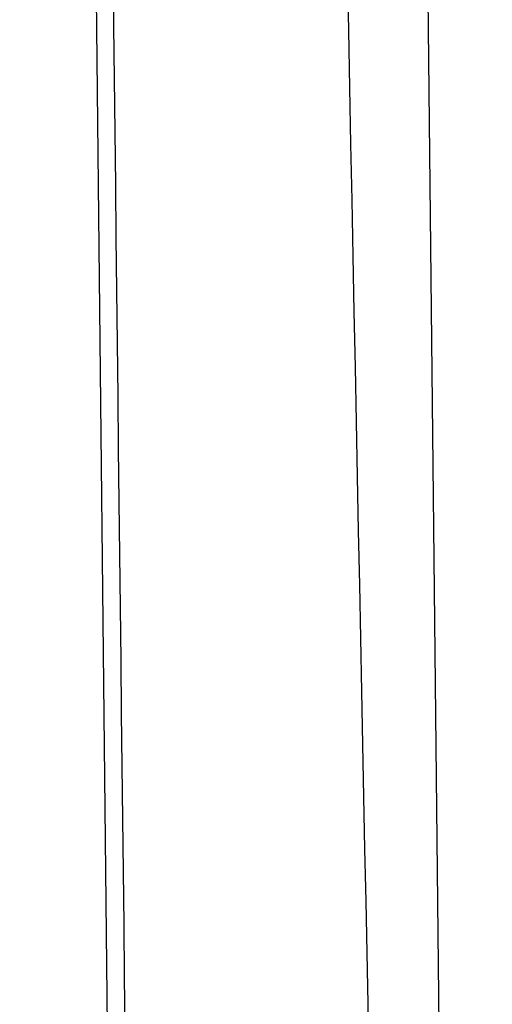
# Model space of a CAD drawing. Header units: millimetres. Extents: x -445 to 449, y -417 to 415.
# Tile 913 of 1056: x -0.071 to 0.887, y -250.625 to -248.629. Entities that reach past the tile are written whole.
import ezdxf

# ---------------------------------------------------------------- set-up
doc = ezdxf.new("R2010")
doc.units = ezdxf.units.MM
doc.header["$MEASUREMENT"] = 0
doc.layers.add('Default', color=7, linetype='Continuous', true_color=0x000000)

msp = doc.modelspace()

# ---------------------------------------------------------------- linework, layer by layer
at = {"layer": 'Default', "color": 9, "true_color": 0xbfbfbf}
for p, q in [((0.2029, -259.7355, -719.8131), (-1.7825, -72.4279, -64.3647)), ((0.7504, -248.001, -748.1257), (0.8377, -256.2441, -776.9708))]:
    msp.add_line(p, q, dxfattribs=at)
at = {"layer": 'Default', "color": 9, "true_color": 0xbfbfbf, "extrusion": (0.014337, 0.961422, -0.274702)}
for centre, radius, start, end in [((-82.5342, -800.7812, -50.9828), 80, 10.889402, 158.784613), ((-82.5342, -800.7812, -51.9828), 81, 13.441897, 157.669756), ((-82.5342, -800.7812, -52.9828), 80, 10.717106, 160.108548)]:
    msp.add_arc(centre, radius, start, end, dxfattribs=at)
at = {"layer": 'Default', "color": 9, "true_color": 0xbfbfbf, "extrusion": (-0.013809, 0.961407, -0.274783)}
msp.add_arc((81.1657, -806.5766, -50.9174), 80.1, 26.75253, 165.091599, dxfattribs=at)
msp.add_arc((81.1657, -806.5766, -50.9174), 80.1, 26.75253, 165.091599, dxfattribs=at)
at = {"layer": 'Default', "color": 9, "true_color": 0xbfbfbf, "extrusion": (-0.002912, 0.27477, 0.961506)}
msp.add_arc((2.865, 51.9281, -786.4724), 16, 90.03974, 270.03974, dxfattribs=at)
at = {"layer": 'Default', "color": 9, "true_color": 0xbfbfbf}
for points in [[(-86.3984, -259.9534, -916.3864), (-42.424, -234.8891, -923.4158), (1.5505, -209.8248, -930.4453)], [(89.3645, -259.8173, -915.8954), (44.8338, -235.7502, -922.908), (0.3032, -211.683, -929.9205)], [(1.5914, -212.3717, -944.0283), (-42.9462, -237.757, -936.9089), (-87.4839, -263.1423, -929.7895)], [(0.329, -214.2048, -943.5083), (45.4299, -238.5802, -936.406), (90.5309, -262.9555, -929.3036)], [(-0.2509, -215.7546, -945.1448), (0.3662, -270.6027, -949.6874), (0.9833, -325.4507, -954.23)], [(0.1841, -325.4597, -954.2298), (-0.433, -270.6117, -949.6872), (-1.0501, -215.7636, -945.1446)], [(-0.6179, -218.5753, -940.3393), (-0.0176, -271.9281, -944.7581), (0.5827, -325.2808, -949.1769)], [(86.6768, -265.7548, -926.5924), (43.0295, -242.165, -933.4659), (-0.6179, -218.5753, -940.3393)], [(0.7504, -248.001, -748.1257), (8.297, -252.0797, -746.9372), (15.8437, -256.1584, -745.7488)]]:
    msp.add_open_spline(points, degree=2, dxfattribs=at)
msp.add_open_spline([(-0.0643, -211.9207, -928.4027), (0.0688, -219.6724, -918.9306), (0.3098, -233.4523, -898.9459), (0.6161, -250.0266, -863.1219), (0.8192, -259.429, -821.7975), (0.8479, -258.5781, -791.6711), (0.8323, -256.2411, -776.9716)], degree=3, knots=[-189.353565, -189.353565, -189.353565, -189.353565, -153.964953, -118.576332, -71.391504, -24.206688, -24.206688, -24.206688, -24.206688], dxfattribs=at)

doc.saveas('drawing.dxf')
